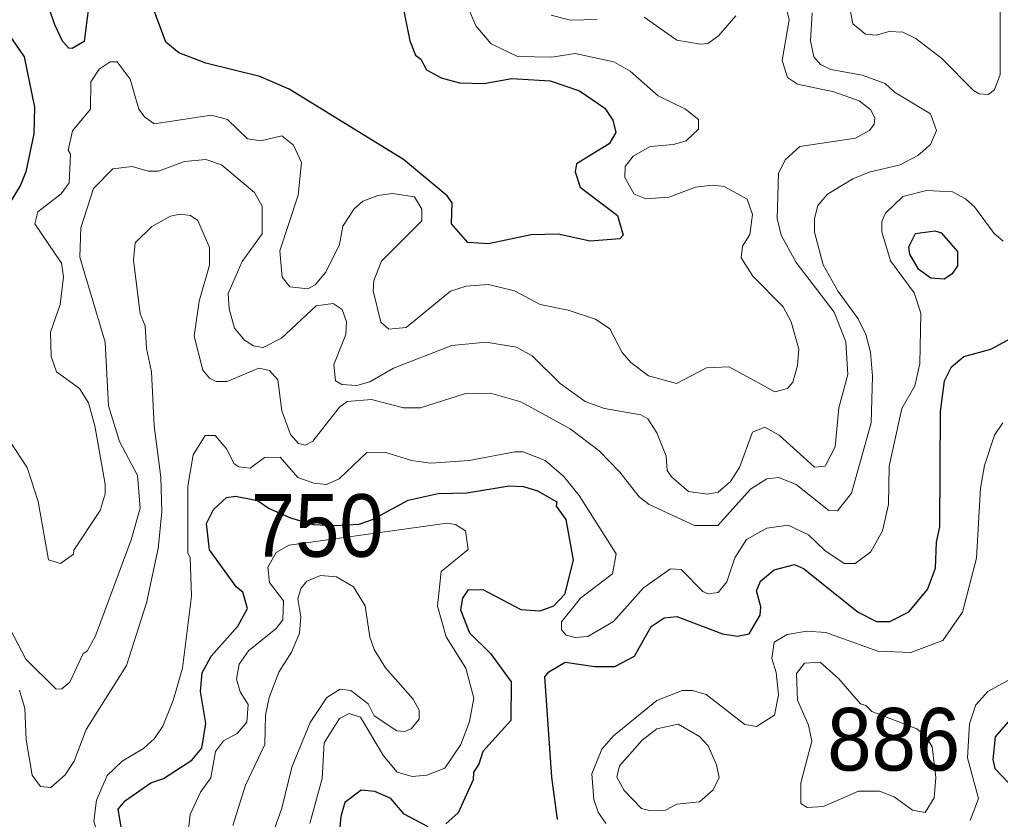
# Model space of a CAD drawing. Extents: x 763.2 to 816.8, y 7896.5 to 7952.7.
# Drawn here: x 789.67 to 792.175, y 7947.763 to 7949.805 of the extents above; entities that cross this region are included whole.
import ezdxf
from ezdxf.enums import TextEntityAlignment as Align

# ---------------------------------------------------------------- set-up
doc = ezdxf.new("R2010")
doc.units = 0
doc.header["$LTSCALE"] = 0.064
doc.layers.add('1', color=7, linetype='Continuous', lineweight=25)
doc.layers.add('2', color=7, linetype='Continuous', lineweight=13)
doc.layers.add('21', color=7, linetype='Continuous')
doc.layers.add('61', color=7, linetype='Continuous')

msp = doc.modelspace()

# ---------------------------------------------------------------- linework, layer by layer
at = {"layer": '1'}
for points in [[(789.8549, 7949.9047), (789.8347, 7949.7498), (789.8042, 7949.7314), (789.7958, 7949.732), (789.7798, 7949.7503), (789.76, 7949.7917), (789.6876, 7950.0054)], [(791.0927, 7949.4366), (791.089, 7949.4169), (791.1021, 7949.3778), (791.197, 7949.3051), (791.2115, 7949.2553), (791.2031, 7949.2453), (791.1272, 7949.2396), (791.046, 7949.2574), (790.977, 7949.2559), (790.8678, 7949.233), (790.8145, 7949.2364), (790.7736, 7949.2839), (790.7747, 7949.3373), (790.7621, 7949.3557), (790.651, 7949.4485), (790.359, 7949.6273), (790.2835, 7949.6602), (790.1457, 7949.694), (790.0767, 7949.7205), (790.0437, 7949.7479), (789.9939, 7949.8817)], [(790.6412, 7949.8777), (790.6665, 7949.7507), (790.6816, 7949.7147), (790.6946, 7949.7039), (790.7091, 7949.6774), (790.747, 7949.6564), (790.7934, 7949.6441), (790.8562, 7949.6423), (790.9274, 7949.6551), (791.0256, 7949.6487), (791.1002, 7949.6231)], [(789.6332, 7949.7808), (789.6821, 7949.7104), (789.708, 7949.5814), (789.7064, 7949.5132), (789.6856, 7949.417), (789.6721, 7949.3824), (789.633, 7949.3175)], [(791.1002, 7949.6231), (791.1646, 7949.5791), (791.1851, 7949.5481), (791.1932, 7949.5168), (791.1758, 7949.4881), (791.0927, 7949.4366)], [(791.0443, 7947.7628), (791.0295, 7947.8713), (791.0116, 7948.127), (791.0216, 7948.14), (791.0633, 7948.1646), (791.1389, 7948.1532), (791.19, 7948.1532), (791.2402, 7948.1802), (791.2834, 7948.2554), (791.3163, 7948.278), (791.3484, 7948.2811), (791.4653, 7948.2367), (791.5036, 7948.2307), (791.5333, 7948.237), (791.5618, 7948.2847), (791.5635, 7948.306), (791.5522, 7948.3467), (791.5624, 7948.3716), (791.597, 7948.4006), (791.6491, 7948.4143), (791.672, 7948.4036), (791.812, 7948.2924), (791.8588, 7948.2686), (791.8929, 7948.2685), (791.9416, 7948.293), (791.9888, 7948.3498), (792.0093, 7948.4043), (792.0124, 7948.4713), (792.0207, 7948.5098), (792.0223, 7948.8048), (792.0322, 7948.8828), (792.0503, 7948.9189), (792.0815, 7948.9451), (792.1504, 7948.9635), (792.2138, 7948.9975)], [(789.9305, 7947.7393), (789.9221, 7947.7893), (789.9408, 7947.8117), (790.0053, 7947.8568), (790.0376, 7947.8676), (790.1097, 7947.9145), (790.1351, 7947.9448), (790.1455, 7948.0078), (790.1324, 7948.09), (790.136, 7948.1373), (790.1591, 7948.1801), (790.2274, 7948.2568), (790.2521, 7948.3016), (790.2405, 7948.3436), (790.224, 7948.3561), (790.1551, 7948.4514), (790.1473, 7948.5186), (790.1652, 7948.5541), (790.1981, 7948.5851), (790.2211, 7948.5886), (790.2779, 7948.5773), (790.3073, 7948.5571), (790.3616, 7948.5327), (790.4203, 7948.516), (790.4745, 7948.5136), (790.537, 7948.5172), (790.5712, 7948.529), (790.6628, 7948.5783), (790.7395, 7948.595), (790.812, 7948.5969), (790.9204, 7948.6149), (790.9573, 7948.6132), (790.9927, 7948.602), (791.0419, 7948.5742), (791.0402, 7948.563), (791.065, 7948.529), (791.0836, 7948.4253), (791.062, 7948.3374), (791.0341, 7948.3075), (790.9992, 7948.2946), (790.951, 7948.2982), (790.8544, 7948.3489), (790.8146, 7948.3484), (790.8011, 7948.3282), (790.7966, 7948.298), (790.819, 7948.2394), (790.8726, 7948.1865), (790.9258, 7948.1142), (790.9249, 7948.0157), (790.8531, 7947.9363), (790.8431, 7947.9038), (790.8295, 7947.8838), (790.8289, 7947.864), (790.7905, 7947.7801), (790.7584, 7947.7522)], [(792.2181, 7948.0386), (792.1618, 7947.9738), (792.1556, 7947.9164), (792.1608, 7947.8934), (792.1949, 7947.8574)], [(790.7134, 7947.7442), (790.6527, 7947.7762), (790.6179, 7947.8165), (790.5776, 7947.8342), (790.5423, 7947.8374), (790.5011, 7947.8066), (790.4903, 7947.7702), (790.4837, 7947.6989)]]:
    msp.add_lwpolyline(points, dxfattribs=at)
msp.add_lwpolyline([(792.0534, 7949.1581), (792.0665, 7949.1762), (792.0666, 7949.2134), (792.026, 7949.2602), (792.0088, 7949.2654), (791.9579, 7949.2587), (791.9402, 7949.2246), (791.9433, 7949.206), (791.964, 7949.1701), (791.9977, 7949.1456), (792.0315, 7949.1436)], close=True, dxfattribs=at)
at = {"layer": '2'}
for points in [[(791.543, 7949.1503), (791.5134, 7949.197), (791.5163, 7949.2269), (791.5352, 7949.257), (791.5422, 7949.3077), (791.5285, 7949.3465), (791.47, 7949.379), (791.4405, 7949.3825), (791.3963, 7949.3771), (791.3282, 7949.3515), (791.2697, 7949.3476), (791.2401, 7949.3598), (791.2156, 7949.4023), (791.217, 7949.4304), (791.2368, 7949.4564), (791.2808, 7949.4811), (791.3401, 7949.4864), (791.3729, 7949.4959), (791.404, 7949.5259), (791.4037, 7949.5504), (791.3707, 7949.5768), (791.3008, 7949.611), (791.2295, 7949.6736), (791.188, 7949.6977), (791.0894, 7949.7191), (791.0296, 7949.7096), (790.9416, 7949.7112), (790.8741, 7949.7437), (790.8353, 7949.789), (790.8162, 7949.8354)], [(791.6249, 7949.8495), (791.6359, 7949.8046), (791.6179, 7949.7009), (791.6314, 7949.6574), (791.657, 7949.6403), (791.7494, 7949.6207), (791.8145, 7949.598), (791.8446, 7949.5748), (791.8547, 7949.5534), (791.853, 7949.5382), (791.8407, 7949.5218), (791.8053, 7949.5026), (791.6629, 7949.4812), (791.6258, 7949.4476), (791.6082, 7949.412), (791.6049, 7949.2977), (791.6149, 7949.2551), (791.6539, 7949.1855), (791.751, 7949.0579), (791.7802, 7948.9828), (791.7854, 7948.8987), (791.7627, 7948.8138), (791.7529, 7948.7141), (791.7273, 7948.6654), (791.7007, 7948.6628), (791.6103, 7948.7444), (791.5733, 7948.7642), (791.5421, 7948.7522), (791.5088, 7948.6614), (791.4857, 7948.6262), (791.4545, 7948.5986), (791.4267, 7948.5937), (791.3788, 7948.6), (791.3348, 7948.6374), (791.3241, 7948.6538), (791.3219, 7948.6904), (791.2979, 7948.7501)], [(791.7922, 7949.8262), (791.7987, 7949.7941), (791.8303, 7949.768), (791.8583, 7949.7654), (791.8908, 7949.7751), (791.9256, 7949.7736), (791.9592, 7949.7574), (792.0259, 7949.7056), (792.1061, 7949.6241), (792.1209, 7949.616), (792.144, 7949.6141), (792.159, 7949.6251), (792.175, 7949.6645), (792.1748, 7949.8302)], [(790.1724, 7948.8813), (790.2, 7948.8816), (790.2815, 7948.9153), (790.308, 7948.9089), (790.3293, 7948.8856), (790.3398, 7948.806), (790.3616, 7948.7462), (790.3822, 7948.7227), (790.3997, 7948.7186), (790.419, 7948.7285), (790.487, 7948.8161), (790.5071, 7948.8301), (790.5688, 7948.8352), (790.651, 7948.8141), (790.6937, 7948.8139), (790.8061, 7948.8499), (790.873, 7948.8513), (790.9501, 7948.8289), (791.0767, 7948.7605), (791.1506, 7948.704), (791.2033, 7948.6497), (791.2522, 7948.5865), (791.2777, 7948.5673), (791.3939, 7948.5134), (791.4531, 7948.5132), (791.5368, 7948.6061), (791.5786, 7948.633), (791.6093, 7948.636), (791.6535, 7948.6185), (791.7372, 7948.5521), (791.7595, 7948.5514), (791.7952, 7948.5959), (791.8447, 7948.7754), (791.8481, 7948.8945), (791.8431, 7948.9559), (791.8313, 7949.001), (791.8115, 7949.0412), (791.7609, 7949.1114), (791.7222, 7949.1793), (791.7004, 7949.2628), (791.7004, 7949.2977), (791.7089, 7949.3304), (791.7338, 7949.3594), (791.7987, 7949.3989), (791.8401, 7949.4158), (791.919, 7949.4346), (791.9647, 7949.4581), (791.9963, 7949.4866), (792.0124, 7949.5223), (791.9968, 7949.5651), (791.905, 7949.62), (791.8808, 7949.6419), (791.8217, 7949.6634), (791.7425, 7949.6778), (791.7156, 7949.6906), (791.6989, 7949.7106), (791.6903, 7949.7513), (791.6941, 7949.8227)], [(791.0276, 7949.8162), (791.0764, 7949.804), (791.1454, 7949.8058)], [(791.2649, 7949.8117), (791.3487, 7949.753), (791.4083, 7949.7424), (791.4277, 7949.7444), (791.4549, 7949.7635), (791.4997, 7949.8146)], [(789.6478, 7948.7244), (789.689, 7948.6613), (789.7179, 7948.5747), (789.7443, 7948.4256), (789.7744, 7948.4166), (789.8079, 7948.4404), (789.809, 7948.4509), (789.8761, 7948.5516), (789.8885, 7948.5944), (789.889, 7948.6192), (789.8626, 7948.7678), (789.8462, 7948.827), (789.8233, 7948.863), (789.7646, 7948.9057), (789.7511, 7948.9453), (789.7493, 7949.007), (789.7741, 7949.0775), (789.7819, 7949.1483), (789.777, 7949.1832), (789.7088, 7949.2836), (789.7164, 7949.3143), (789.7762, 7949.3602), (789.7969, 7949.3881), (789.8003, 7949.4616), (789.7939, 7949.4721), (789.8051, 7949.5215), (789.8514, 7949.5762), (789.8519, 7949.646), (789.8729, 7949.6785), (789.9013, 7949.6978), (789.9192, 7949.6974), (789.9523, 7949.6531), (789.9746, 7949.5767), (789.9895, 7949.5568), (790.0137, 7949.5391), (790.16, 7949.5614), (790.2009, 7949.5503), (790.2521, 7949.5006), (790.2862, 7949.4959), (790.3402, 7949.5088), (790.3697, 7949.4848), (790.3901, 7949.4407), (790.3813, 7949.3572), (790.3346, 7949.2148), (790.3407, 7949.1473), (790.3604, 7949.1232), (790.4065, 7949.1181), (790.4252, 7949.1284), (790.4524, 7949.16), (790.4871, 7949.2314), (790.4959, 7949.2779), (790.5244, 7949.3225), (790.5469, 7949.3416), (790.5851, 7949.3559), (790.6227, 7949.3611), (790.6787, 7949.3528), (790.6972, 7949.3213), (790.6975, 7949.2911), (790.5941, 7949.1888), (790.5749, 7949.1388), (790.5728, 7949.113), (790.5926, 7949.0327), (790.6134, 7949.0148), (790.6576, 7949.0193), (790.7706, 7949.1115), (790.8108, 7949.1247), (790.8678, 7949.1293), (790.9342, 7949.1128), (790.9996, 7949.078), (791.0716, 7949.0637), (791.1413, 7949.0406), (791.1773, 7949.0157), (791.2088, 7948.9553), (791.2309, 7948.9296), (791.2762, 7948.8961), (791.3479, 7948.8764), (791.4247, 7948.9158), (791.4826, 7948.919), (791.5992, 7948.8552), (791.6316, 7948.8637), (791.6447, 7948.8794)], [(791.051, 7948.8763), (790.9792, 7948.9465), (790.9394, 7948.9687), (790.862, 7948.9814), (790.7739, 7948.9733), (790.6254, 7948.9156), (790.5648, 7948.8808), (790.5318, 7948.8714), (790.4928, 7948.8733), (790.4772, 7948.8826), (790.4725, 7948.9244), (790.5035, 7949.0015), (790.5052, 7949.034), (790.4939, 7949.0647), (790.4706, 7949.0801), (790.4279, 7949.0748), (790.3387, 7948.9923), (790.2919, 7948.9684), (790.2676, 7948.9722), (790.2441, 7948.9865), (790.2189, 7949.0172), (790.2052, 7949.0671), (790.2029, 7949.1058), (790.2385, 7949.1873), (790.29, 7949.2582), (790.2897, 7949.3293), (790.2704, 7949.3636), (790.1861, 7949.4342), (790.1454, 7949.4481), (790.0912, 7949.4429), (790.0248, 7949.4184), (789.9984, 7949.4182), (789.9574, 7949.4301), (789.9081, 7949.4244), (789.8587, 7949.3738), (789.8268, 7949.274), (789.8236, 7949.1989), (789.8888, 7948.9814), (789.8968, 7948.8188), (789.9256, 7948.7278), (789.971, 7948.6413), (789.9779, 7948.5581), (789.9553, 7948.4767), (789.8641, 7948.2314), (789.8426, 7948.1929), (789.8328, 7948.1866), (789.7984, 7948.1139), (789.7778, 7948.0963), (789.7632, 7948.0957), (789.6858, 7948.1724), (789.6131, 7948.311)], [(792.1823, 7949.2395), (792.1592, 7949.2589), (792.1087, 7949.3272), (792.0863, 7949.3478), (792.0531, 7949.3654), (791.9868, 7949.3693), (791.9262, 7949.3533), (791.8813, 7949.3107), (791.8726, 7949.2898), (791.872, 7949.2633), (791.8948, 7949.1896), (791.9547, 7949.1079), (791.9723, 7949.056), (791.9696, 7948.9261), (791.9563, 7948.8704), (791.9234, 7948.8125), (791.8908, 7948.6653), (791.8891, 7948.5675), (791.8738, 7948.5003), (791.8443, 7948.4459), (791.8045, 7948.4164), (791.7759, 7948.4164), (791.7264, 7948.4494), (791.6853, 7948.4899), (791.6327, 7948.5148), (791.5785, 7948.5065), (791.5271, 7948.478), (791.4973, 7948.4314), (791.4762, 7948.3696), (791.454, 7948.3427), (791.4287, 7948.3389), (791.4151, 7948.3449), (791.3597, 7948.4012), (791.3322, 7948.4027), (791.2639, 7948.3544), (791.1871, 7948.2682), (791.121, 7948.2304), (791.0888, 7948.2272), (791.0663, 7948.2337), (791.0545, 7948.2471), (791.0544, 7948.2676), (791.1025, 7948.3277), (791.1846, 7948.3905), (791.1938, 7948.4416), (791.0993, 7948.5899), (791.0591, 7948.6396), (791.0125, 7948.6794), (790.9563, 7948.7013), (790.935, 7948.702), (790.8182, 7948.6794), (790.72, 7948.6726), (790.6713, 7948.6791), (790.6056, 7948.7003), (790.5577, 7948.7006), (790.486, 7948.633), (790.4537, 7948.6183), (790.4215, 7948.6216), (790.3805, 7948.6364), (790.3355, 7948.6877), (790.296, 7948.6875), (790.2586, 7948.6596), (790.2299, 7948.6632), (790.2169, 7948.672), (790.1995, 7948.7082), (790.1698, 7948.7434), (790.1443, 7948.7431), (790.1138, 7948.6942), (790.0996, 7948.614), (790.0995, 7948.4434), (790.1059, 7948.431), (790.1092, 7948.3332), (790.0861, 7948.1489), (790.0627, 7948.0664)], [(789.67, 7948.0929), (789.6834, 7948.0461), (789.687, 7947.9665), (789.7019, 7947.8762), (789.7238, 7947.8473), (789.7495, 7947.8443), (789.7866, 7947.8766), (789.8093, 7947.912), (789.8402, 7947.9927), (789.9429, 7948.1558), (789.9938, 7948.3161), (790.0236, 7948.4549), (790.0336, 7948.5477), (790.0305, 7948.6371), (790.014, 7948.7679), (790.0072, 7948.9059), (789.9944, 7948.9651), (789.9908, 7949.0235), (789.978, 7949.054), (789.9614, 7949.1911), (789.9649, 7949.2353), (790.0074, 7949.2772), (790.0554, 7949.3032), (790.0798, 7949.3084), (790.1065, 7949.3054), (790.1251, 7949.2922), (790.1552, 7949.2232), (790.155, 7949.1781)], [(790.155, 7949.1781), (790.1291, 7949.0866), (790.116, 7948.9972), (790.1384, 7948.9104), (790.1547, 7948.89), (790.1724, 7948.8813)], [(791.6447, 7948.8794), (791.6572, 7948.9217), (791.6604, 7948.9642), (791.6411, 7949.0333), (791.6205, 7949.0721), (791.543, 7949.1503)], [(791.2979, 7948.7501), (791.2743, 7948.7856), (791.2572, 7948.7957), (791.1637, 7948.8124), (791.115, 7948.8303), (791.051, 7948.8763)], [(791.1676, 7947.7523), (791.148, 7947.7818), (791.1367, 7947.814), (791.1316, 7947.8796), (791.1574, 7947.9422), (791.1868, 7947.9769), (791.298, 7948.0668), (791.3627, 7948.0919), (791.389, 7948.0923), (791.424, 7948.0823), (791.5224, 7948.0055), (791.5526, 7948.0004), (791.5982, 7948.029), (791.608, 7948.0815), (791.6027, 7948.1381), (791.5917, 7948.1736), (791.597, 7948.2156), (791.6305, 7948.2351), (791.6811, 7948.2435), (791.7291, 7948.2403), (791.8619, 7948.1925), (791.9465, 7948.1894), (792.0279, 7948.2203), (792.078, 7948.2921), (792.1142, 7948.43), (792.1245, 7948.609), (792.1342, 7948.6666), (792.1601, 7948.7442), (792.1817, 7948.7757)], [(790.4115, 7947.7523), (790.4428, 7947.8672), (790.4481, 7947.9585), (790.4868, 7948.0211), (790.5118, 7948.0331), (790.5405, 7948.024), (790.5997, 7947.9252), (790.6341, 7947.8838), (790.6731, 7947.8725), (790.7106, 7947.8761), (790.7565, 7947.8939), (790.7968, 7947.9541), (790.8196, 7948.0132), (790.8303, 7948.0724), (790.8095, 7948.1493), (790.7598, 7948.2295), (790.7372, 7948.3077), (790.7468, 7948.3958), (790.816, 7948.4519), (790.8091, 7948.4998), (790.7838, 7948.5159), (790.7619, 7948.5195), (790.3588, 7948.4637), (790.3258, 7948.445), (790.3037, 7948.4068), (790.3081, 7948.3676), (790.3441, 7948.3208), (790.3426, 7948.2724), (790.3251, 7948.2507), (790.2549, 7948.1934), (790.2307, 7948.1591), (790.2244, 7948.121), (790.2331, 7948.0887), (790.2538, 7948.0569), (790.2508, 7948.0112), (790.226, 7947.9826), (790.1911, 7947.9633), (790.1702, 7947.9362), (790.1583, 7947.8695), (790.1322, 7947.8327), (790.1061, 7947.7752), (790.0962, 7947.6937)], [(790.2146, 7947.7473), (790.2472, 7947.8502), (790.2966, 7947.9542), (790.298, 7948.0292), (790.3075, 7948.0744), (790.3325, 7948.1394), (790.3643, 7948.1899), (790.3852, 7948.2387), (790.3886, 7948.2801), (790.3804, 7948.3263), (790.3885, 7948.353), (790.404, 7948.3718), (790.439, 7948.3858), (790.4792, 7948.3823), (790.5233, 7948.3568), (790.5528, 7948.3085), (790.5648, 7948.2282), (790.5755, 7948.1972), (790.6044, 7948.1499), (790.6749, 7948.0704), (790.6909, 7948.0422), (790.6907, 7948.0187), (790.6701, 7947.994), (790.6536, 7947.9872), (790.6334, 7947.9889), (790.5759, 7948.0277), (790.5607, 7948.0582), (790.5162, 7948.0924), (790.4886, 7948.0953), (790.4545, 7948.0742), (790.4126, 7948.0106), (790.3652, 7947.8966), (790.3401, 7947.7918), (790.3004, 7947.6811)], [(792.2055, 7948.1241), (792.1427, 7948.0897), (792.1124, 7948.0557), (792.0962, 7948.0074), (792.0914, 7947.9199), (792.1192, 7947.8161), (792.0976, 7947.7607)], [(790.0627, 7948.0664), (790.0361, 7948.0008), (790.0143, 7947.9697), (789.9863, 7947.9445), (789.932, 7947.9115), (789.8936, 7947.8749)], [(789.8936, 7947.8749), (789.8666, 7947.8126), (789.8594, 7947.7585), (789.8695, 7947.7232), (789.938, 7947.6583), (789.9481, 7947.6362), (789.9498, 7947.5878), (789.9397, 7947.5313), (789.8989, 7947.4334), (789.8693, 7947.3989), (789.8359, 7947.3808), (789.7977, 7947.3923), (789.7663, 7947.4359), (789.7208, 7947.6396), (789.7001, 7947.6793), (789.6555, 7947.7272)]]:
    msp.add_lwpolyline(points, dxfattribs=at)
for points in [[(791.9837, 7947.9761), (791.9615, 7947.9944), (791.8465, 7948.0383), (791.8314, 7948.0543), (791.8181, 7948.0585), (791.7625, 7948.1219), (791.7147, 7948.1643), (791.6748, 7948.1619), (791.6546, 7948.1355), (791.6573, 7948.0674), (791.6848, 7948.0034), (791.6933, 7947.9625), (791.6655, 7947.8564), (791.6657, 7947.8034), (791.6815, 7947.7931), (791.7233, 7947.7961), (791.8128, 7947.8353), (791.8663, 7947.8355), (791.9042, 7947.821), (791.9507, 7947.7866), (791.9831, 7947.7806), (792.0056, 7947.8181), (792.0107, 7947.8705), (792.0009, 7947.948)], [(791.4284, 7947.9513), (791.4068, 7947.9744), (791.3523, 7948.0065), (791.2975, 7947.9943), (791.2598, 7947.9658), (791.2023, 7947.9001), (791.1957, 7947.8712), (791.2142, 7947.8372), (791.2587, 7947.791), (791.2823, 7947.7852), (791.3201, 7947.7867), (791.3489, 7947.8019), (791.407, 7947.8082), (791.4415, 7947.8387), (791.4568, 7947.8705), (791.4502, 7947.9027)]]:
    msp.add_lwpolyline(points, close=True, dxfattribs=at)

# ---------------------------------------------------------------- texts
at = {"layer": '21', "width": 0.95}
msp.add_text('886', height=0.16, dxfattribs=at).set_placement((791.733, 7947.8877))
at = {"layer": '61', "width": 0.95}
msp.add_text('750', height=0.16, dxfattribs=at).set_placement((790.4302, 7948.4336), align=Align.CENTER)

doc.saveas('drawing.dxf')
